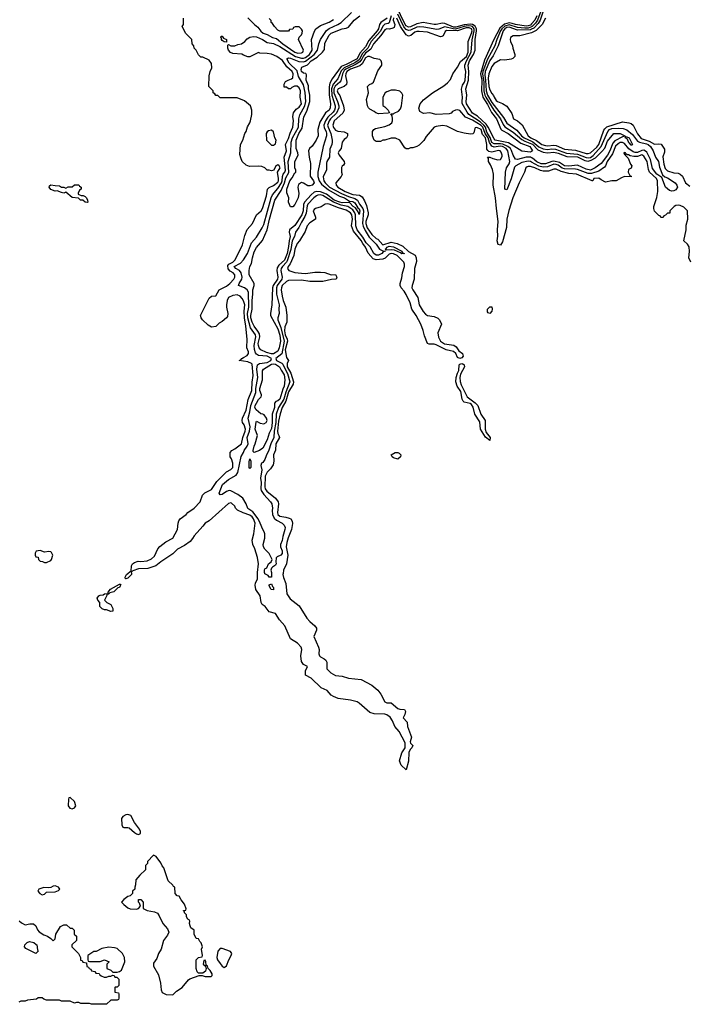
# Model space of a CAD drawing. Header units: inches. Extents: x 2380249 to 2585472, y 382747 to 546448.
# Tile 386 of 626: x 2515219 to 2521474, y 445974 to 455175. Entities that reach past the tile are written whole.
import ezdxf

# ---------------------------------------------------------------- set-up
doc = ezdxf.new("R2010")
doc.units = ezdxf.units.IN
doc.header["$MEASUREMENT"] = 0
for name, color, linetype in [('C5414', 7, 'Continuous'), ('C5415', 7, 'Continuous'), ('C5425', 7, 'Continuous')]:
    doc.layers.add(name, color=color, linetype=linetype)

msp = doc.modelspace()

# ---------------------------------------------------------------- linework, layer by layer
at = {"layer": 'C5414', "color": 4}
for points, elevation in [([(2516261.7, 450000), (2516262.8, 449990), (2516230, 449956), (2516210, 449949.3), (2516206, 449950), (2516204, 449964), (2516217.2, 449990), (2516228.9, 450000)], 36), ([(2517678.9, 450000), (2517677.3, 449990), (2517682.5, 449962.5), (2517705.2, 449905.2), (2517714.4, 449810), (2517744.1, 449764.1), (2517830, 449697.1), (2517902.4, 449582.4), (2517930, 449550.5), (2517977.3, 449510), (2517990.4, 449490.4), (2517990.6, 449470), (2517965.5, 449410), (2518010.6, 449310), (2518016.3, 449290), (2518014, 449250), (2518020.7, 449230), (2518030, 449220.7), (2518063.8, 449203.8), (2518077.3, 449190), (2518087.7, 449170), (2518087.3, 449110), (2518126, 449070), (2518170, 449047.3), (2518230, 449040.7), (2518290, 449022.4), (2518410, 449007.7), (2518510, 448956.3), (2518566, 448910), (2518593.2, 448873.2), (2518630, 448802), (2518650, 448792), (2518690, 448791), (2518750, 448738.8), (2518770, 448731), (2518814, 448730), (2518822, 448710), (2518816.9, 448683.1), (2518802, 448650), (2518838, 448610), (2518841, 448570), (2518878, 448470), (2518866, 448426), (2518870, 448414), (2518891.3, 448391.3), (2518882, 448370), (2518866, 448354), (2518853.7, 448326.3), (2518850, 448246), (2518830, 448166), (2518782, 448210), (2518766, 448250), (2518790, 448324.7), (2518819, 448370), (2518818.6, 448418.6), (2518764.8, 448524.8), (2518723.7, 448570), (2518702.4, 448622.4), (2518678.7, 448658.7), (2518650, 448679), (2518630, 448685.2), (2518530, 448689.4), (2518490, 448701.2), (2518390, 448789), (2518370, 448799.3), (2518310, 448816), (2518192.5, 448832.5), (2518150, 448849.2), (2518130, 448862.7), (2518090, 448907.3), (2518036, 448930), (2517940.9, 449020.9), (2517888, 449050), (2517889.1, 449090.9), (2517906, 449130), (2517870, 449148.7), (2517850, 449178), (2517846.6, 449230), (2517855.6, 449290), (2517849.5, 449310), (2517812.7, 449350), (2517749.8, 449389.8), (2517696.9, 449510), (2517645.5, 449565.5), (2517610, 449624.5), (2517550, 449642), (2517512, 449690), (2517485.2, 449710), (2517475.6, 449730), (2517466.3, 449790), (2517424.4, 449850), (2517417.6, 449890), (2517422.2, 449910), (2517441.7, 449950), (2517440.1, 450000)], 36), ([(2517571, 450000), (2517570, 449966), (2517550, 449966), (2517540.4, 449980.4), (2517510, 449998), (2517509.2, 450000)], 32), ([(2515212.5, 446752.5), (2515234.6, 446734.6), (2515270, 446718), (2515312.7, 446727.3), (2515347.3, 446727.3), (2515368.4, 446708.4), (2515384, 446670), (2515402, 446650), (2515444.1, 446624.1), (2515478, 446610), (2515508, 446590), (2515530, 446566), (2515550, 446586), (2515556, 446630), (2515599.6, 446700.4), (2515630, 446718), (2515656.4, 446716.4), (2515690, 446686), (2515710, 446686), (2515727.3, 446667.3), (2515728, 446630), (2515749, 446610), (2515748.9, 446571.1), (2515706, 446530), (2515706, 446510), (2515768.9, 446448.9), (2515788, 446410), (2515788, 446388), (2515802, 446382), (2515807.3, 446367.3), (2515842, 446362), (2515847.3, 446327.3), (2515862, 446322), (2515867.3, 446307.3), (2515882, 446302), (2515890, 446286), (2515922, 446282), (2515930, 446266), (2515962, 446262), (2515966, 446250), (2515980.4, 446240.4), (2516008.4, 446228.4), (2516028.4, 446228.4), (2516050, 446238), (2516070, 446238), (2516090, 446246), (2516102, 446242), (2516108.4, 446228.4), (2516127.3, 446227.3), (2516146, 446210), (2516146, 446150), (2516130, 446134), (2516110, 446134), (2516106, 446130), (2516107.3, 446087.3), (2516142, 446082), (2516146, 446070), (2516146, 446030), (2516142, 446018), (2516130, 446014), (2516070, 446014), (2516030, 445974), (2515890, 445974), (2515870, 445982), (2515790, 445982), (2515770, 445992), (2515750, 445992), (2515730, 445984.7), (2515690, 446002), (2515610, 446002), (2515591.6, 446011.6), (2515570, 446014), (2515470, 446014), (2515443.6, 446023.6), (2515430, 446034), (2515390, 446034), (2515376.4, 446023.6), (2515292.7, 446012.7), (2515270, 446002), (2515230, 446002), (2515210, 445994)], 44)]:
    msp.add_lwpolyline(points, dxfattribs=dict(at, elevation=elevation))
for points, elevation in [([(2516070, 449645.2), (2516030, 449659), (2516010, 449659), (2515988, 449670), (2515968.7, 449690), (2515968, 449730), (2515949.1, 449749.1), (2515942, 449770), (2515958, 449790), (2515970, 449796), (2515998, 449802), (2516011.3, 449811.3), (2516046, 449814), (2516046, 449826), (2516065.8, 449854.2), (2516150, 449901), (2516158.8, 449898.8), (2516164.7, 449890), (2516156.3, 449883.7), (2516150.6, 449870), (2516135.2, 449864.8), (2516098.8, 449830), (2516061, 449819), (2516047.3, 449807.3), (2516032.7, 449807.3), (2516032.7, 449792.7), (2516012, 449750), (2516032, 449730), (2516070.7, 449710), (2516090, 449672), (2516090, 449648.7)], 36), ([(2517590, 449848.7), (2517568, 449850), (2517550, 449886), (2517550, 449894), (2517570, 449902), (2517579.6, 449879.6), (2517590.8, 449870)], 32), ([(2515690, 447906), (2515678, 447902), (2515674, 447890), (2515672, 447830), (2515686.4, 447806.4), (2515710, 447801), (2515730, 447811.3), (2515744, 447830), (2515730, 447868)], 44), ([(2516230, 447749.2), (2516210, 447745.2), (2516182, 447730), (2516171.3, 447710), (2516172, 447650), (2516182, 447630), (2516190, 447624.7), (2516230, 447626), (2516242, 447622), (2516290, 447578.8), (2516310, 447566), (2516330, 447561), (2516348, 447570), (2516348.7, 447590), (2516339, 447610), (2516292.3, 447672.3), (2516256.9, 447736.9)], 44), ([(2516470, 447368), (2516414, 447310), (2516414, 447290), (2516394, 447270), (2516394, 447230), (2516339.6, 447180.4), (2516303.6, 447136.4), (2516302, 447090), (2516294, 447070), (2516294, 447050), (2516274, 447030), (2516274, 447010), (2516251, 446989), (2516230, 446982), (2516190, 446953.2), (2516171.3, 446930), (2516190, 446906), (2516230, 446874.8), (2516250, 446866.8), (2516310, 446864), (2516328, 446870), (2516348, 446890), (2516339, 446919), (2516329, 446930), (2516328, 446950), (2516330, 446954), (2516350, 446954), (2516372, 446930), (2516372, 446870), (2516410.7, 446850.7), (2516477.3, 446837.3), (2516504.7, 446824.7), (2516521, 446801), (2516556, 446730), (2516599.8, 446679.8), (2516611.6, 446648.4), (2516599.8, 446620.2), (2516562.8, 446570), (2516538.8, 446490), (2516514.8, 446450), (2516499.1, 446400.9), (2516470, 446358), (2516468, 446330), (2516516, 446250), (2516533, 446173), (2516540.5, 446110), (2516550, 446084.7), (2516585.8, 446065.8), (2516650, 446062), (2516684.7, 446095.3), (2516735.3, 446130), (2516796.4, 446203.6), (2516808.4, 446211.6), (2516896.4, 446243.6), (2516923.6, 446243.6), (2516952.7, 446232.7), (2517007.3, 446232.7), (2517016.4, 446243.6), (2517018, 446258), (2516998, 446290), (2516978, 446310), (2516974, 446334), (2516960.4, 446340.4), (2516958, 446370), (2516950, 446386), (2516938, 446382), (2516934, 446350), (2516950, 446334), (2516958, 446338), (2516954, 446330), (2516962, 446310), (2516956, 446284), (2516930, 446266), (2516890, 446266), (2516878, 446278), (2516868, 446310), (2516866, 446390), (2516889, 446411), (2516922, 446418), (2516926, 446430), (2516918, 446490), (2516926, 446510), (2516914, 446550), (2516902, 446562), (2516890, 446586), (2516868, 446590), (2516848.7, 446630), (2516847.3, 446667.3), (2516818, 446690), (2516810, 446706), (2516804, 446730), (2516808.7, 446750), (2516802, 446762), (2516789.3, 446769.3), (2516778, 446790), (2516778, 446810), (2516758, 446830), (2516758, 446838), (2516750, 446846), (2516750, 446852), (2516770, 446854), (2516773.6, 446866.4), (2516759.3, 446910), (2516726, 446950), (2516710, 446986), (2516690, 446988), (2516670, 447008), (2516668.4, 447068.4), (2516655.3, 447075.3), (2516648.7, 447088.7), (2516607, 447127), (2516564, 447250), (2516549.3, 447269.3), (2516537.5, 447297.5), (2516494.8, 447354.8)], 44), ([(2515550, 447080.7), (2515530, 447077.6), (2515510, 447065.2), (2515490, 447061.2), (2515444.7, 447064.7), (2515398, 447050), (2515386.8, 447030), (2515406, 447010), (2515430, 446998), (2515450, 447002), (2515470, 447021), (2515550, 447025.5), (2515582.7, 447037.3), (2515594, 447050), (2515581.2, 447070)], 44), ([(2515370, 446448), (2515276.5, 446496.5), (2515262, 446510), (2515268, 446530), (2515290, 446551.3), (2515310, 446561), (2515350, 446550.8), (2515373.7, 446533.7), (2515378, 446530), (2515383.6, 446483.6), (2515392, 446470)], 44), ([(2516050, 446508.7), (2515985.4, 446494.6), (2515931.6, 446468.4), (2515910, 446468), (2515854, 446430), (2515854, 446390), (2515858, 446378), (2515870, 446374), (2515970, 446374), (2516011.1, 446391.1), (2516054, 446370), (2516034, 446350), (2516034, 446310), (2516070, 446294), (2516090, 446274), (2516130, 446274), (2516150, 446282), (2516170, 446294), (2516202, 446370), (2516198, 446410), (2516178, 446450), (2516130, 446495.3), (2516103.1, 446503.1)], 44), ([(2517090, 446495.3), (2517070.7, 446469.3), (2517059.1, 446410), (2517066.8, 446390), (2517090, 446354.8), (2517110, 446331.3), (2517130, 446318), (2517150, 446332), (2517172, 446390), (2517195.1, 446430), (2517199.3, 446450), (2517186.6, 446466.6), (2517110, 446494)], 44)]:
    msp.add_lwpolyline(points, close=True, dxfattribs=dict(at, elevation=elevation))
at = {"layer": 'C5415', "color": 4}
for points, elevation in [([(2520000, 453943.3), (2519990, 453938), (2519910, 453947), (2519784.4, 454024.4), (2519662, 454050), (2519650, 454060.7), (2519596.8, 454170), (2519578.1, 454198.1), (2519494.9, 454274.9), (2519450, 454301.1), (2519394.4, 454390), (2519390.6, 454410), (2519395.7, 454470), (2519388.2, 454530), (2519412.4, 454610), (2519414, 454690), (2519407.7, 454750), (2519419.8, 454790), (2519457.7, 454850), (2519474.8, 454890), (2519473.8, 454990), (2519487.1, 455070), (2519485.6, 455090), (2519474.5, 455114.5), (2519450.4, 455130.4), (2519430, 455134.3), (2519370, 455127.6), (2519293.9, 455106.1), (2519270, 455106.4), (2519190, 455139.8), (2519170, 455143.1), (2519110, 455129.7), (2519090.3, 455129.7), (2518987.5, 455147.5), (2518930, 455136.8), (2518870, 455107), (2518850, 455105.4), (2518830, 455116.4), (2518820.2, 455130), (2518731.2, 455311.2)], 24), ([(2517440.1, 450000), (2517439.7, 450010), (2517451, 450090), (2517438.9, 450150), (2517415.6, 450230), (2517396.2, 450270), (2517389.6, 450310), (2517405.1, 450370), (2517419.3, 450470), (2517403.1, 450510), (2517390, 450528.2), (2517370, 450544.7), (2517306, 450566), (2517252.9, 450592.9), (2517235.3, 450610), (2517228, 450630), (2517196.5, 450656.5), (2517190, 450659), (2517170, 450653.2), (2516990, 450492.3), (2516950, 450469.2), (2516930, 450441.2), (2516850, 450353.2), (2516834, 450326), (2516810, 450299.3), (2516759.5, 450260.5), (2516694.2, 450225.8), (2516650, 450183.7), (2516538, 450110), (2516491, 450070), (2516414.4, 450045.6), (2516330, 450042), (2516276, 450024), (2516270, 450018), (2516260.4, 450020.4), (2516262.7, 450070), (2516273.2, 450090), (2516290, 450104), (2516325.6, 450114.4), (2516350, 450110.6), (2516410, 450117.3), (2516450, 450137.3), (2516478.4, 450161.6), (2516509.2, 450230), (2516526.8, 450253.2), (2516584.1, 450295.9), (2516650, 450331), (2516692.7, 450410), (2516699, 450470), (2516706.6, 450493.4), (2516719, 450510), (2516774, 450550), (2516790, 450570.8), (2516849.5, 450610.5), (2516905.2, 450670), (2516927.5, 450732.5), (2516947.8, 450752.2), (2517010, 450784), (2517059.3, 450860.7), (2517151.3, 450948.7), (2517190, 450970.7), (2517209.3, 450990), (2517209.3, 451030), (2517197.2, 451070), (2517186, 451090), (2517186, 451130), (2517199, 451150), (2517230, 451166), (2517292, 451210), (2517304.7, 451270), (2517326, 451330), (2517327.3, 451347.3), (2517315.1, 451390), (2517299, 451410), (2517296, 451430), (2517299.5, 451450), (2517335.1, 451524.9), (2517354.6, 451625.4), (2517388, 451710), (2517391.1, 451788.9), (2517400.5, 451850), (2517390, 451955.3), (2517383.2, 451963.2), (2517350, 451978.4), (2517268, 451990), (2517284, 451996), (2517295.3, 452010), (2517310, 452018.8), (2517344.5, 452035.5), (2517354.8, 452054.8), (2517355.1, 452070), (2517339.3, 452110), (2517342.7, 452190), (2517332.8, 452310), (2517317.4, 452390), (2517315.6, 452450), (2517321.3, 452510), (2517310, 452549), (2517298, 452570), (2517279, 452590), (2517250, 452604.5), (2517210, 452599.1), (2517170, 452578.4), (2517157, 452550), (2517150.5, 452510.5), (2517150.6, 452490), (2517162.8, 452430), (2517159.1, 452400.9), (2517150, 452388.7), (2517110, 452355.3), (2517081.4, 452338.6), (2517050, 452308), (2517010, 452302), (2516980.2, 452320.2), (2516928, 452370), (2516915.3, 452390), (2516909.1, 452410.9), (2516990, 452574), (2517010, 452592), (2517050, 452594), (2517082, 452650), (2517150, 452683.8), (2517182.9, 452710), (2517219.6, 452750), (2517229.6, 452770), (2517229.5, 452790), (2517214.5, 452810), (2517186.3, 452826.3), (2517165.9, 452845.9), (2517163.5, 452876.5), (2517173.6, 452890), (2517211.3, 452910), (2517231.1, 452930), (2517298.7, 453070), (2517322, 453158), (2517344.8, 453215.2), (2517392.7, 453270), (2517432.3, 453350), (2517474, 453390), (2517485.6, 453410), (2517524, 453530), (2517532.3, 453590), (2517550, 453607.7), (2517590, 453626), (2517630, 453658), (2517635.6, 453670), (2517636.8, 453690), (2517628.7, 453751.3), (2517651.8, 453790), (2517642, 453810), (2517630, 453817.2), (2517624.5, 453815.5), (2517612, 453810), (2517594, 453770), (2517570, 453762), (2517550, 453768.7), (2517530, 453769), (2517509.6, 453789.6), (2517482, 453802), (2517450, 453806.3), (2517364.1, 453804.1), (2517334.6, 453814.6), (2517298, 453850), (2517283.1, 453883.1), (2517276.4, 453916.4), (2517282, 454010), (2517302, 454050), (2517322, 454110), (2517335.3, 454130), (2517345.6, 454174.4), (2517368.9, 454211.1), (2517375.3, 454230), (2517388.7, 454290), (2517388.7, 454330), (2517375.3, 454370), (2517318, 454418), (2517250, 454446), (2517090, 454446), (2517070, 454466), (2517050, 454466), (2517042, 454482), (2517026, 454490), (2517026, 454510), (2516986, 454550), (2516988, 454650), (2516998, 454690), (2517013.6, 454726.4), (2517010, 454766), (2516990, 454798), (2516930, 454826), (2516910, 454826), (2516890, 454846), (2516868, 454890), (2516848, 454910), (2516846, 454930), (2516828.4, 454948.4), (2516826, 454990), (2516770, 455046), (2516738, 455110), (2516748, 455130), (2516748, 455190)], 36), ([(2517509.2, 450000), (2517505.2, 450010), (2517506, 450030), (2517510, 450042), (2517528.4, 450051.6), (2517544, 450090), (2517568.7, 450110), (2517578, 450130), (2517550, 450188), (2517510, 450226), (2517495.3, 450250), (2517494, 450270), (2517509.4, 450330), (2517509.4, 450370), (2517503.7, 450390), (2517489.5, 450410), (2517466.6, 450470), (2517445.7, 450510), (2517396.2, 450576.2), (2517348.7, 450608.7), (2517333.6, 450650), (2517303.1, 450703.1), (2517258, 450738), (2517191.9, 450771.9), (2517174.5, 450774.5), (2517150, 450766.6), (2517110, 450739.3), (2517090, 450735.3), (2517082.7, 450750), (2517114.5, 450830), (2517170, 450877.6), (2517240.5, 450919.5), (2517257.7, 450942.3), (2517288.2, 451091.8), (2517309.6, 451130.4), (2517314.3, 451150), (2517343.1, 451190), (2517352.1, 451210), (2517344.4, 451270), (2517367.1, 451330), (2517371.6, 451370), (2517354, 451450), (2517369.8, 451510), (2517377.3, 451570), (2517426.2, 451690), (2517425.2, 451730), (2517444.6, 451830), (2517435.5, 451910), (2517441.7, 451950), (2517459.3, 451960.7), (2517531.6, 451970), (2517565.4, 451990), (2517569.7, 452010), (2517530, 452029.8), (2517450, 452037.7), (2517431.6, 452050), (2517422.5, 452062.5), (2517412.3, 452092.3), (2517407.7, 452130), (2517424.2, 452210), (2517422.7, 452230), (2517375.3, 452295.3), (2517348.5, 452390), (2517348.4, 452430), (2517360.6, 452490), (2517354.7, 452630), (2517344.5, 452650), (2517319.3, 452670), (2517264, 452690), (2517269.5, 452710), (2517294, 452750), (2517295.8, 452770), (2517288.5, 452808.5), (2517272.3, 452832.3), (2517237.2, 452850), (2517222.9, 452870), (2517280.4, 452899.6), (2517310, 452930.7), (2517346, 452990), (2517382.9, 453090), (2517430, 453144), (2517483.5, 453230), (2517498, 453262), (2517568.2, 453511.8), (2517581.9, 453538.1), (2517630, 453596), (2517664.5, 453650), (2517671.2, 453670), (2517673.3, 453710), (2517680.9, 453730), (2517696.8, 453750), (2517701.5, 453770), (2517689.6, 453890), (2517712.2, 453950), (2517702.4, 454010), (2517730, 454065.5), (2517744.4, 454115.6), (2517771.5, 454170), (2517777.6, 454230), (2517769.3, 454270.7), (2517776.2, 454303.8), (2517801, 454339), (2517830, 454358.4), (2517850.9, 454390), (2517837.6, 454450), (2517842.9, 454510), (2517830, 454539.3), (2517810, 454553.2), (2517784.7, 454555.3), (2517759.6, 454540.4), (2517750, 454528), (2517728.4, 454528.4), (2517710, 454546), (2517690, 454546), (2517688.4, 454571.6), (2517703.1, 454596.9), (2517726, 454610), (2517759, 454621), (2517770, 454632), (2517773.3, 454670), (2517763.7, 454690), (2517713.5, 454733.5), (2517672.5, 454792.5), (2517621.6, 454830), (2517570, 454852.6), (2517530, 454859.7), (2517463.2, 454863.2), (2517450, 454868.7), (2517370, 454828.7), (2517350, 454828.7), (2517310, 454842), (2517292.9, 454852.9), (2517210, 454859.5), (2517187.5, 454867.5), (2517170, 454888.7), (2517162.7, 454910), (2517163.1, 454936.9), (2517170, 454942), (2517190, 454932), (2517230, 454931.3), (2517255.5, 454944.5), (2517290, 454950.8), (2517321.2, 454970), (2517342.9, 454997.1), (2517367.6, 455012.4), (2517402, 455018), (2517430, 455015.8), (2517488, 454990), (2517530, 454961.8), (2517590, 454952.2), (2517650, 454923.2), (2517794.4, 454830), (2517850, 454814.5), (2517870, 454814), (2517890, 454821.5), (2517925.1, 454850), (2517951.1, 454890), (2517944.5, 454990), (2517973.1, 455066.9), (2517986.6, 455090), (2518030, 455120.5), (2518110, 455152.7), (2518150, 455178)], 32), ([(2517350, 455192), (2517411.3, 455130), (2517444.9, 455104.9), (2517470, 455067.3), (2517492, 455050), (2517530, 455038), (2517582, 455010), (2517618.4, 454998.4), (2517677.1, 454950), (2517790, 454870.4), (2517817.4, 454862.6), (2517850, 454863.8), (2517864, 454870), (2517869.2, 454890), (2517824, 454990), (2517829.1, 455010.9), (2517850, 455032), (2517859, 455050), (2517862, 455070), (2517850, 455088), (2517830, 455108), (2517792.7, 455107.3), (2517778, 455102), (2517770, 455086), (2517738, 455082), (2517730, 455068), (2517650, 455068), (2517630, 455078), (2517598, 455110), (2517580.4, 455140.4), (2517568, 455150), (2517567.3, 455167.3), (2517550, 455186)], 36), ([(2518687.7, 455210), (2518670, 455146), (2518662, 455138), (2518630, 455131.9), (2518610, 455114.3), (2518590, 455067.6), (2518502.7, 454970), (2518471.6, 454910), (2518421.8, 454858.2), (2518390, 454801.2), (2518350, 454773.1), (2518250, 454724.9), (2518222.1, 454697.9), (2518190, 454621.6), (2518148.6, 454571.4), (2518133.1, 454530), (2518136.2, 454470), (2518165.2, 454370), (2518166, 454350), (2518159.8, 454330), (2518148.1, 454310), (2518096, 454264), (2518074.5, 454230), (2518060.2, 454190), (2518063.2, 454163.2), (2518081.3, 454130), (2518086.5, 454110), (2518085.3, 454090), (2518053.7, 453990), (2518004.2, 453750), (2518004, 453710), (2518016.9, 453670), (2518039.4, 453639.4), (2518103.9, 453583.9), (2518207.4, 453527.4), (2518253.7, 453510), (2518300.3, 453480.3), (2518330, 453474.9), (2518350, 453463.1), (2518376.7, 453416.7), (2518390, 453407.7), (2518397.3, 453390), (2518390, 453354), (2518380.8, 453380.8), (2518357.2, 453417.2), (2518335.6, 453430), (2518303, 453463), (2518287.4, 453467.4), (2518230, 453464.1), (2518208, 453470), (2518155.8, 453490), (2518083.6, 453543.6), (2518030, 453565.4), (2517990, 453570.8), (2517970, 453563.5), (2517940.3, 453539.7), (2517879, 453470), (2517871.6, 453448.4), (2517868.4, 453390), (2517853.7, 453350), (2517790, 453251.5), (2517740.4, 453210), (2517736.5, 453190), (2517746.5, 453150), (2517734.8, 453110), (2517730, 453054), (2517716.3, 452990), (2517692, 452928), (2517639.4, 452880.6), (2517624.5, 452855.5), (2517620.2, 452830), (2517631.2, 452770), (2517628, 452750), (2517587.8, 452692.2), (2517579.7, 452670), (2517573, 452510), (2517560.5, 452430), (2517563.1, 452410), (2517630, 452287.7), (2517650, 452226.8), (2517656.1, 452170), (2517642.6, 452110), (2517630, 452078), (2517590, 452051.6), (2517570, 452052.8), (2517525.9, 452065.9), (2517470, 452089.6), (2517454.5, 452110), (2517448.6, 452130), (2517447.8, 452150), (2517461.2, 452210), (2517458.5, 452238.5), (2517445, 452265), (2517407.7, 452310), (2517390, 452349.5), (2517378.8, 452390), (2517377.2, 452410), (2517390.9, 452470), (2517389, 452551), (2517398, 452610), (2517397.2, 452650), (2517409.6, 452690), (2517409.5, 452709.5), (2517362.7, 452790), (2517361.2, 452830), (2517369.4, 452870), (2517383.7, 452896.3), (2517392.7, 452950), (2517410, 453006), (2517430, 453046.8), (2517486.9, 453113.1), (2517529.8, 453210.2), (2517551, 453310), (2517602.7, 453490), (2517661.5, 453578.5), (2517692.2, 453650), (2517703.8, 453696.2), (2517731.9, 453748.1), (2517725.4, 453850), (2517751.7, 453930), (2517753.5, 454030), (2517768.7, 454071.3), (2517822, 454170), (2517826.8, 454250), (2517835, 454285), (2517881.8, 454370), (2517892.2, 454410), (2517886, 454494), (2517870, 454567.3), (2517824.2, 454644.2), (2517810, 454695.8), (2517734.7, 454770), (2517715.1, 454810), (2517730, 454819.5), (2517750, 454816.5), (2517825.3, 454785.3), (2517870, 454780.6), (2517890, 454787.5), (2517968.7, 454850), (2518001.5, 454890), (2518012.2, 454950), (2518028.6, 454991.4), (2518085.5, 455074.5), (2518110, 455092.9), (2518190, 455128.9), (2518220.9, 455150), (2518319.1, 455240.9)], 28), ([(2518710, 455191.8), (2518708.4, 455170), (2518723.6, 455130), (2518716.8, 455103.2), (2518705.2, 455094.8), (2518672.7, 455087.3), (2518650, 455088.3), (2518630, 455078.9), (2518593.9, 455026.1), (2518524.2, 454950), (2518499.4, 454900.6), (2518450, 454860.9), (2518430, 454838.5), (2518414.6, 454805.4), (2518397.6, 454782.4), (2518361, 454759), (2518267.1, 454712.9), (2518250, 454699.8), (2518233.5, 454670), (2518217.9, 454602.1), (2518210.1, 454589.9), (2518167, 454553), (2518154.3, 454530), (2518154.1, 454490), (2518188.5, 454410), (2518199.3, 454370), (2518199.3, 454350), (2518177.4, 454302.6), (2518121.6, 454250), (2518109.3, 454230), (2518095.6, 454190), (2518099.7, 454170), (2518126, 454110), (2518139.1, 454050), (2518139.1, 454030), (2518136.3, 454010), (2518115.8, 453964.2), (2518113, 453890), (2518088.8, 453851.2), (2518084.2, 453835.8), (2518086, 453770), (2518065.3, 453734.7), (2518054.4, 453705.6), (2518058.5, 453670), (2518071.4, 453650), (2518112.8, 453610), (2518223.7, 453550), (2518290, 453522.5), (2518350, 453504.6), (2518374.9, 453490), (2518394.5, 453450), (2518424, 453410), (2518430.1, 453390.1), (2518421.9, 453270), (2518426.1, 453246.1), (2518444.8, 453204.8), (2518484.1, 453144.1), (2518550, 453078.7), (2518581.3, 453030), (2518610, 453015.8), (2518632.7, 453012.7), (2518615.1, 453004.9), (2518603, 452990), (2518570, 452976), (2518550, 452975.6), (2518526.2, 452990), (2518491.5, 453051.5), (2518456.5, 453090), (2518423.4, 453143.4), (2518370.7, 453210), (2518358, 453250), (2518356.5, 453350), (2518350.4, 453370.4), (2518330, 453398.3), (2518285.6, 453430), (2518221.3, 453441.3), (2518149.4, 453469.4), (2518050, 453531.9), (2518030, 453537), (2518004.7, 453535.3), (2517990, 453529.7), (2517965.7, 453510), (2517910, 453451.1), (2517903.3, 453436.7), (2517894.1, 453365.9), (2517883.7, 453336.3), (2517850, 453283.6), (2517826.6, 453233.4), (2517796.5, 453190), (2517786.4, 453150), (2517765.5, 453110), (2517752.4, 453027.6), (2517718.8, 452921.2), (2517712.1, 452907.9), (2517673.2, 452870), (2517662.2, 452850), (2517658, 452830), (2517670.2, 452770), (2517667.2, 452750), (2517625.2, 452690), (2517618.4, 452670), (2517619.2, 452610), (2517644, 452510), (2517638.7, 452470), (2517643, 452430), (2517630.4, 452390), (2517631.6, 452370), (2517658.7, 452298.7), (2517690.8, 452170), (2517666.8, 452053.2), (2517610.3, 452010), (2517617.4, 451990), (2517666.4, 451966.4), (2517676.7, 451956.7), (2517697.6, 451910), (2517722, 451870), (2517742.3, 451790), (2517704.9, 451695.1), (2517686.6, 451630), (2517637.7, 451550), (2517613.8, 451490), (2517610.1, 451409.9), (2517596.6, 451330), (2517593.4, 451270), (2517565.2, 451210), (2517546.8, 451153.2), (2517519.9, 451100.1), (2517510, 451065.2), (2517490, 451037.2), (2517478, 451030), (2517470.8, 451010), (2517481.3, 450970), (2517467.8, 450892.2), (2517474.2, 450850), (2517470.2, 450790), (2517474.6, 450774.6), (2517498.9, 450738.9), (2517560.5, 450670), (2517572.7, 450650), (2517580.4, 450610), (2517577.1, 450590), (2517580.4, 450550), (2517596.9, 450516.9), (2517617, 450497), (2517670.8, 450470), (2517690.6, 450450), (2517697.3, 450430), (2517696.3, 450410), (2517675.5, 450344.5), (2517670, 450308.7), (2517654, 450270), (2517654, 450250), (2517670, 450212), (2517670, 450188), (2517658, 450170), (2517625.2, 450154.8), (2517614.8, 450145.2), (2517610.8, 450110), (2517616, 450090), (2517610, 450078), (2517579.6, 450060.4), (2517572, 450050), (2517564.7, 450030), (2517571.3, 450010), (2517571, 450000)], 32), ([(2518650.7, 455189.3), (2518591.5, 455148.5), (2518581.5, 455130), (2518570.9, 455090), (2518558.2, 455070), (2518479.1, 454980.9), (2518450, 454922.2), (2518397.6, 454862.4), (2518370.1, 454810), (2518270, 454755), (2518223, 454737), (2518136.5, 454623.5), (2518117.6, 454582.4), (2518111.3, 454548.7), (2518111.3, 454471.3), (2518122, 454390), (2518119.3, 454350), (2518110.4, 454330), (2518075.3, 454304.7), (2518022.6, 454217.4), (2518003, 454150), (2518007.3, 454090), (2517987.7, 454050), (2517950, 453994), (2517927.5, 453972.5), (2517916, 453950), (2517922.8, 453890), (2517936.3, 453830), (2517932.5, 453712.5), (2517962.8, 453670), (2517970.4, 453649.6), (2517951.3, 453630), (2517930, 453622.7), (2517910, 453621.2), (2517870, 453648.7), (2517850, 453654), (2517824, 453636), (2517818, 453610), (2517826, 453550), (2517821, 453510), (2517790, 453448), (2517770, 453426), (2517750, 453426), (2517729, 453470), (2517734, 453510), (2517715.5, 453555.5), (2517715.1, 453590), (2517742.9, 453670), (2517763.6, 453696.4), (2517790, 453744.7), (2517798, 453750), (2517798, 453770), (2517788.9, 453791.1), (2517789, 453850), (2517819.3, 453910), (2517817.2, 453930), (2517801.6, 453970), (2517802, 454050), (2517827.8, 454110), (2517857.3, 454162.7), (2517873.4, 454266.6), (2517901.3, 454318.7), (2517927.8, 454410), (2517928.6, 454470), (2517916.3, 454530), (2517916.1, 454556.1), (2517894.7, 454610), (2517898.7, 454658.7), (2517891.3, 454671.3), (2517870, 454674), (2517852, 454690), (2517849.7, 454710.3), (2517856, 454730), (2517906.2, 454753.8), (2517943, 454790), (2517996.5, 454823.5), (2518047.6, 454870), (2518065.1, 454894.9), (2518070, 454956), (2518109.7, 455030), (2518127.6, 455050), (2518230, 455088.5), (2518270, 455096.4), (2518290, 455105.5), (2518343.7, 455170), (2518397, 455210)], 24), ([(2520000, 453843.5), (2519990, 453848.8), (2519970, 453851.8), (2519910, 453841.4), (2519854, 453810), (2519842.6, 453797.4), (2519810, 453688.7), (2519770, 453585.2), (2519749.7, 453590), (2519757, 453750), (2519766.6, 453790), (2519791.8, 453828.2), (2519796.9, 453850), (2519778, 453950), (2519762.7, 453970), (2519728.8, 453991.2), (2519706, 453994), (2519650, 453983.4), (2519630, 453992.5), (2519607.3, 454027.3), (2519593.8, 454070), (2519568.1, 454110), (2519545.8, 454170), (2519530, 454185.8), (2519450, 454237), (2519383.5, 454263.5), (2519330, 454327.8), (2519310, 454334), (2519289.1, 454330.9), (2519263.6, 454316.4), (2519250, 454302.7), (2519230, 454295.1), (2519110, 454289.2), (2519050, 454304), (2518990, 454298), (2518958, 454318), (2518949.1, 454349.1), (2518959, 454390), (2518990, 454426), (2519074, 454490), (2519182, 454558), (2519214.9, 454585.1), (2519242.5, 454617.5), (2519265.2, 454670), (2519309.2, 454730), (2519335.9, 454784.1), (2519392.5, 454830), (2519409.8, 454870), (2519408.3, 454970), (2519440.6, 455050), (2519444.5, 455070), (2519438.9, 455090), (2519418.3, 455098.3), (2519390, 455098.9), (2519310, 455071.8), (2519206.2, 455073.8), (2519194.6, 455065.4), (2519174.6, 455025.4), (2519163.5, 455016.5), (2519150, 455016.2), (2519030, 455059.7), (2518950, 455065.6), (2518930, 455065.6), (2518910, 455058), (2518874, 455026), (2518850, 455021.6), (2518830, 455032), (2518776.2, 455110), (2518743.1, 455190)], 32), ([(2520000, 453884.8), (2519990, 453889.8), (2519950, 453888.9), (2519870, 453868.5), (2519851.5, 453871.5), (2519830, 453909.4), (2519814.1, 453954.1), (2519803.1, 453970), (2519779.8, 453990), (2519732.6, 454012.6), (2519710, 454016.4), (2519650, 454013.8), (2519630, 454028.9), (2519612.9, 454072.9), (2519583.7, 454123.8), (2519569.3, 454170), (2519555.5, 454190), (2519519.8, 454219.8), (2519415.5, 454290), (2519398.2, 454310), (2519353.2, 454393.2), (2519351, 454410), (2519356.3, 454450), (2519345.6, 454525.6), (2519356.4, 454563.6), (2519374.8, 454590), (2519379.3, 454610), (2519386.3, 454690), (2519377.8, 454730), (2519378.3, 454750), (2519391.9, 454790), (2519437.5, 454870), (2519447.4, 454987.4), (2519465.6, 455070), (2519464.3, 455090), (2519459, 455099), (2519450, 455109.9), (2519435.6, 455115.6), (2519410, 455117.7), (2519370, 455112.2), (2519290, 455087.7), (2519268.7, 455088.7), (2519190, 455108.2), (2519134, 455086), (2519115.6, 455084.4), (2518993.8, 455106.2), (2518950, 455109.8), (2518930, 455106.6), (2518870, 455077), (2518850, 455074.6), (2518830, 455084), (2518807.3, 455107.3), (2518750, 455225.8)], 28), ([(2520000, 455135.2), (2519990, 455124.1), (2519970, 455116.3), (2519950, 455115.7), (2519850, 455128.8), (2519820.6, 455140.6), (2519790, 455146.5), (2519747.7, 455132.3), (2519703.6, 455096.4), (2519649.1, 454990.9), (2519562.6, 454797.4), (2519523.6, 454670), (2519535.9, 454610), (2519532.5, 454510), (2519544.5, 454450), (2519590, 454381.1), (2519626.4, 454306.4), (2519673.4, 454250), (2519713.3, 454153.3), (2519723.2, 454143.2), (2519781.6, 454110), (2519901.3, 454021.3), (2519984, 453990), (2520000, 453964.6)], 24), ([(2520000, 455107.7), (2519970, 455096), (2519936.5, 455096.5), (2519870, 455102.5), (2519790, 455126.8), (2519750, 455113.7), (2519722.3, 455090), (2519709, 455070), (2519675, 454990), (2519657.1, 454930), (2519590, 454807.2), (2519545.5, 454690), (2519542.8, 454670), (2519555.9, 454590), (2519555.4, 454510), (2519564.7, 454470), (2519574.6, 454450), (2519648.6, 454328.6), (2519710.1, 454250.1), (2519735.1, 454195.1), (2519750, 454175.3), (2519830, 454124.7), (2519910, 454055.9), (2519939, 454039), (2520000, 454014.7)], 28), ([(2520000, 455085.1), (2519990, 455079.9), (2519870, 455076.5), (2519790, 455104), (2519770, 455100.6), (2519750.3, 455090), (2519734.2, 455070), (2519690.3, 454930), (2519641.3, 454838.7), (2519610, 454792.6), (2519567.3, 454690), (2519564.6, 454655.4), (2519571.8, 454610), (2519577.9, 454510), (2519590, 454470.3), (2519630, 454402.4), (2519739.6, 454259.6), (2519770, 454207.6), (2519863.8, 454143.8), (2519908.1, 454090), (2519932.8, 454070), (2520000, 454039.7)], 32), ([(2520000, 455052.4), (2519890, 455025.1), (2519830, 455024), (2519804.7, 455010), (2519801, 454990), (2519804.7, 454970), (2519822, 454930), (2519824.7, 454910), (2519846, 454850), (2519844.7, 454830), (2519827.1, 454812.9), (2519810, 454806.6), (2519750, 454798), (2519710, 454801.2), (2519650, 454766), (2519630, 454739), (2519600.9, 454670), (2519596.5, 454630), (2519602.4, 454550), (2519610, 454518.8), (2519630, 454484), (2519646.4, 454466.4), (2519650, 454452), (2519670, 454421), (2519681, 454410), (2519730.5, 454390.5), (2519770, 454366), (2519817.5, 454297.5), (2519831, 454250), (2519870.4, 454230.4), (2519912.8, 454192.8), (2519970.4, 454090), (2519994.9, 454070), (2520000, 454067.5)], 36), ([(2520000, 453800.4), (2519990, 453803.6), (2519970, 453804.5), (2519960.3, 453799.7), (2519947.3, 453790), (2519936.3, 453750), (2519885.5, 453650), (2519825.5, 453510), (2519788.9, 453391.1), (2519771, 453310), (2519765.8, 453234.2), (2519730, 453098), (2519710, 453068), (2519690, 453074), (2519678.4, 453110), (2519687, 453153), (2519683.6, 453210), (2519689.4, 453289.4), (2519672.7, 453410), (2519664.5, 453510), (2519642.7, 453630), (2519645.2, 453730), (2519636, 453776), (2519618, 453818), (2519598, 453850), (2519598, 453878), (2519588, 453890), (2519610, 453891.3), (2519638, 453878), (2519684.7, 453864.7), (2519710, 453868.4), (2519724.9, 453895.1), (2519726.3, 453910), (2519718, 453938), (2519708.2, 453948.2), (2519693.4, 453953.4), (2519630, 453938.4), (2519602.7, 453942.7), (2519591.9, 453951.9), (2519583.7, 453963.7), (2519583.1, 454010), (2519570, 454069.6), (2519542, 454102), (2519530, 454149.4), (2519490, 454166.6), (2519475.3, 454164.7), (2519470, 454158), (2519462, 454118), (2519450.7, 454109.3), (2519430, 454106.6), (2519370, 454114.5), (2519310, 454129.3), (2519210, 454180.9), (2519170, 454187), (2519110, 454177), (2519090.5, 454169.5), (2519071, 454150), (2519015.9, 454084.1), (2518992.8, 454047.2), (2518950, 454002), (2518930, 453988.7), (2518890, 453978), (2518870, 453978), (2518850, 453968), (2518830, 453968), (2518816.4, 453976.4), (2518769.1, 454049.1), (2518730, 454068.7), (2518690, 454068.7), (2518630, 454048), (2518610, 454048), (2518590, 454038), (2518550, 454038), (2518530, 454048), (2518515.3, 454090), (2518515.3, 454130), (2518528.7, 454150), (2518542, 454158), (2518630, 454176), (2518670, 454191.3), (2518695.3, 454210), (2518702, 454230), (2518702, 454250), (2518698, 454278), (2518686, 454294), (2518710, 454294), (2518718, 454302), (2518758.6, 454321.4), (2518777.5, 454342.5), (2518785.2, 454370), (2518798, 454470), (2518788.4, 454488.4), (2518770, 454506), (2518730, 454515.3), (2518690, 454515.3), (2518650, 454502), (2518632, 454490), (2518612, 454450), (2518612.7, 454372.7), (2518630, 454362), (2518662, 454330), (2518674, 454306), (2518659.6, 454300.4), (2518570, 454295.3), (2518544.7, 454304.7), (2518530, 454318), (2518490, 454338), (2518478, 454350), (2518469, 454370), (2518459, 454430), (2518477.2, 454490), (2518468.7, 454550), (2518488, 454570), (2518510, 454577.3), (2518522.7, 454590), (2518563.7, 454696.3), (2518602, 454750), (2518602, 454770), (2518595.3, 454790), (2518583.1, 454803.1), (2518530, 454813.2), (2518486, 454830), (2518470, 454831.3), (2518450, 454818.4), (2518418.2, 454761.8), (2518395.1, 454744.9), (2518310, 454711.7), (2518276, 454690), (2518265.2, 454670), (2518261.8, 454650), (2518273.4, 454590), (2518271, 454570), (2518248.8, 454551.2), (2518194, 454530), (2518186, 454510), (2518190.5, 454490), (2518208.1, 454468.1), (2518219.5, 454439.5), (2518243.1, 454370), (2518250.4, 454330), (2518237.2, 454302.8), (2518157.1, 454230), (2518143.1, 454190), (2518150, 454167.3), (2518170, 454141.6), (2518190, 454133), (2518250, 454126), (2518282, 454110), (2518282, 454090), (2518272, 454070), (2518250, 454054), (2518231, 454030), (2518221, 453970), (2518202.8, 453950), (2518194.8, 453930), (2518202.8, 453910), (2518251.3, 453850), (2518252, 453830), (2518243.6, 453816.4), (2518230, 453806), (2518225.4, 453794.6), (2518224.7, 453750), (2518231.6, 453728.4), (2518222, 453710), (2518171.3, 453650), (2518174.8, 453630), (2518190.8, 453610), (2518259.1, 453570), (2518330, 453542.4), (2518393.7, 453533.7), (2518418.7, 453518.7), (2518441.4, 453481.4), (2518459, 453439), (2518474.9, 453370), (2518474.9, 453350), (2518453.7, 453290), (2518453.4, 453270), (2518466.4, 453230), (2518510, 453167.2), (2518550, 453130.5), (2518563.7, 453123.7), (2518610, 453070.3), (2518690, 453096.5), (2518744.5, 453084.5), (2518797.5, 453057.5), (2518852.4, 453010), (2518913, 452973), (2518922.2, 452950), (2518925, 452915), (2518907.2, 452850), (2518903.6, 452750), (2518883.9, 452690), (2518883.6, 452670), (2518890.4, 452650), (2518937.5, 452577.5), (2518950.4, 452510), (2518988.3, 452448.3), (2519010, 452422), (2519030, 452410.4), (2519090, 452400.7), (2519124.9, 452384.9), (2519141, 452370), (2519158, 452330), (2519124.7, 452250), (2519130.7, 452209.3), (2519150, 452170.7), (2519186, 452146), (2519274.6, 452134.6), (2519297.6, 452117.6), (2519322, 452082), (2519354.6, 452054.6), (2519362, 452030), (2519350, 452016), (2519330, 452009), (2519310, 452019.3), (2519294.2, 452054.2), (2519270, 452073.2), (2519202, 452090), (2519110, 452136.9), (2519090, 452142), (2519043.6, 452143.6), (2519029, 452150), (2518999.6, 452219.6), (2518989.5, 452270), (2518967, 452330), (2518923, 452410), (2518882.4, 452470), (2518865.1, 452530), (2518830, 452606), (2518810, 452638.4), (2518781.2, 452670), (2518773.2, 452690), (2518774, 452710), (2518790, 452762), (2518795.6, 452810), (2518814.3, 452870), (2518814.7, 452890), (2518806.6, 452910), (2518744.2, 452970), (2518710, 452986.2), (2518690.4, 452989.6), (2518670, 452983.6), (2518633, 452947), (2518610, 452937), (2518550, 452932.4), (2518520.1, 452940.1), (2518473.6, 452993.6), (2518450, 453049.4), (2518424.2, 453084.2), (2518410, 453112.4), (2518337.6, 453197.6), (2518317.6, 453250), (2518327, 453310), (2518321.6, 453350), (2518310, 453371.2), (2518270, 453394.7), (2518195.8, 453415.8), (2518110, 453451.3), (2518090, 453453.2), (2518074, 453450), (2518034.4, 453425.6), (2517982, 453410), (2517970, 453402), (2517961, 453390), (2517982.8, 453330), (2517981, 453310), (2517930, 453276), (2517904, 453250), (2517884.9, 453195.1), (2517832.5, 453107.5), (2517810, 453084), (2517790.5, 453030), (2517779.1, 452970), (2517746.1, 452893.9), (2517726, 452870), (2517720.7, 452850), (2517732, 452830), (2517790, 452813), (2517850, 452804.9), (2517890, 452804), (2517975.3, 452815.3), (2518030, 452816), (2518070, 452811.3), (2518130, 452792), (2518170, 452794), (2518182, 452770), (2518174, 452750), (2518131.6, 452748.4), (2518050, 452728.7), (2517930, 452727), (2517850, 452740.9), (2517730, 452737), (2517710, 452727), (2517670, 452691.5), (2517663.1, 452670), (2517660.3, 452650), (2517670, 452591.3), (2517679.6, 452550), (2517705.7, 452490), (2517715.8, 452410), (2517714.9, 452350), (2517696.5, 452303.5), (2517691.1, 452268.9), (2517698.3, 452230), (2517717.5, 452190), (2517720.6, 452170), (2517699.4, 452090), (2517710, 452018), (2517730.7, 451990), (2517718.7, 451961.3), (2517717.8, 451930), (2517751.4, 451871.4), (2517776, 451790), (2517772.3, 451767.7), (2517730, 451697.4), (2517704.3, 451610), (2517671.2, 451550), (2517651.9, 451491.9), (2517637.2, 451422.8), (2517626.3, 451330), (2517629.4, 451309.4), (2517640.3, 451290), (2517644.9, 451270), (2517612.4, 451210), (2517608.7, 451151.3), (2517590.6, 451110), (2517593, 451050), (2517585.8, 451014.2), (2517561.6, 450978.4), (2517530, 450946.6), (2517512.2, 450910), (2517509.3, 450810), (2517512.9, 450790), (2517527.2, 450770), (2517610, 450702.6), (2517632.8, 450670), (2517637.3, 450650), (2517627.1, 450570), (2517630.4, 450550), (2517650, 450534.6), (2517706.3, 450526.3), (2517736.9, 450516.9), (2517751, 450510), (2517765.5, 450490), (2517766.2, 450466.2), (2517757.4, 450410), (2517726, 450334), (2517713, 450290), (2517708.4, 450250), (2517723.9, 450170), (2517710.3, 450089.7), (2517683.8, 450030), (2517678.9, 450000)], 36), ([(2516228.9, 450000), (2516250, 450018), (2516259.6, 450019.6), (2516261.7, 450000)], 36)]:
    msp.add_lwpolyline(points, dxfattribs=dict(at, elevation=elevation))
for points, elevation in [([(2517150, 454966), (2517130, 454968.7), (2517110, 454981.2), (2517104.5, 454990), (2517104, 455004), (2517098, 455010), (2517100.4, 455019.6), (2517110, 455022), (2517123.5, 455003.5), (2517150.8, 454990.8)], 32), ([(2517570, 454142), (2517543.6, 454136.4), (2517530, 454126), (2517522, 454110), (2517524.7, 454050), (2517570, 454002), (2517590, 454002), (2517610, 454014), (2517614, 454050), (2517602, 454070), (2517590, 454126)], 36), ([(2515850, 453468), (2515830, 453468.7), (2515810, 453488), (2515786, 453490), (2515768, 453508), (2515710, 453514), (2515650, 453562), (2515630, 453555.3), (2515610, 453559), (2515570, 453575.3), (2515550, 453574), (2515510, 453589.3), (2515495.3, 453610), (2515498, 453622), (2515509.4, 453630.6), (2515550, 453626.8), (2515590, 453621), (2515610, 453611.3), (2515631.1, 453611.1), (2515650, 453602), (2515672.7, 453612.7), (2515710, 453614), (2515730, 453631.3), (2515770, 453632), (2515778, 453618), (2515794, 453610), (2515794, 453590), (2515778, 453582), (2515764.7, 453555.3), (2515766, 453546), (2515792.7, 453532.7), (2515811.6, 453531.6), (2515830, 453522), (2515842, 453510), (2515852, 453490), (2515854, 453470)], 36), ([(2518810, 452986), (2518808.9, 452988.9), (2518790, 452985.6), (2518777, 452997), (2518720.5, 453020.5), (2518690, 453025), (2518641, 453021), (2518632.7, 453030), (2518643.5, 453036.5), (2518652, 453050), (2518670, 453057.2), (2518710, 453053.4), (2518790, 453011.7), (2518795.9, 452995.9), (2518810.2, 452990.2)], 32), ([(2519610, 452428.7), (2519596.4, 452436.4), (2519590, 452446), (2519589.6, 452470.4), (2519610, 452491.3), (2519630, 452491.3), (2519634, 452470), (2519630.7, 452450)], 36), ([(2517410, 451129), (2517400.2, 451140.2), (2517399, 451150), (2517409.3, 451190), (2517419.3, 451210), (2517439, 451290), (2517418, 451350), (2517426.6, 451413.4), (2517430, 451422), (2517464.1, 451404.1), (2517500.1, 451399.9), (2517522.7, 451410), (2517529.6, 451430), (2517524.7, 451450), (2517501.7, 451481.7), (2517490, 451489.6), (2517470, 451493.2), (2517429.3, 451530), (2517416, 451550), (2517419.5, 451570), (2517430, 451590.7), (2517450, 451626), (2517473.2, 451650), (2517477, 451663), (2517478, 451670), (2517462.6, 451710), (2517462.6, 451730), (2517488, 451810), (2517486.7, 451893.3), (2517496, 451910), (2517570, 451954.7), (2517590, 451959.2), (2517610, 451955), (2517646, 451930), (2517660.2, 451900.2), (2517690, 451857.3), (2517697, 451810), (2517690, 451749), (2517677.7, 451722.3), (2517650.2, 451630), (2517630, 451612.3), (2517612.5, 451607.5), (2517600.5, 451590), (2517597.8, 451550), (2517576.5, 451490), (2517576.1, 451410), (2517570, 451355.3), (2517548, 451310), (2517530, 451249), (2517490.6, 451170), (2517458, 451150)], 28), ([(2519610, 451242), (2519570, 451273.2), (2519524.2, 451350), (2519518, 451418), (2519471.6, 451490), (2519454.7, 451554.7), (2519439.5, 451579.5), (2519428.2, 451588.2), (2519370, 451600.5), (2519360.5, 451610), (2519351.8, 451630), (2519340.5, 451700.5), (2519307.2, 451750), (2519293.6, 451790), (2519296.2, 451830), (2519308.6, 451871.4), (2519322.4, 451897.6), (2519325.1, 451950), (2519330, 451957.3), (2519350, 451961.6), (2519358, 451958), (2519370.3, 451950.3), (2519375.3, 451930), (2519338.3, 451861.7), (2519330.2, 451830), (2519333.1, 451793.1), (2519342, 451762), (2519398, 451650), (2519474.9, 451594.9), (2519497.6, 451570), (2519527.3, 451487.3), (2519566, 451430), (2519567.7, 451347.7), (2519577.1, 451317.1), (2519614, 451270)], 36), ([(2518750, 451069.2), (2518710, 451081.2), (2518699, 451090), (2518689, 451110), (2518726, 451130), (2518750.7, 451130.7), (2518765.4, 451125.4), (2518778, 451110), (2518774.8, 451090)], 36), ([(2517370, 450982), (2517362, 450990), (2517363.1, 451043.1), (2517370, 451072), (2517378, 451050), (2517378, 450990)], 28), ([(2515410, 450214), (2515374, 450210), (2515364.7, 450190), (2515362, 450170), (2515370, 450154), (2515392.7, 450152.7), (2515394, 450130), (2515410, 450114), (2515431.6, 450111.6), (2515450, 450102), (2515470, 450102), (2515510, 450122), (2515515.3, 450130), (2515528.7, 450170), (2515516.5, 450196.5), (2515510, 450202), (2515490, 450204), (2515450, 450198)], 44)]:
    msp.add_lwpolyline(points, close=True, dxfattribs=dict(at, elevation=elevation))
at = {"layer": 'C5425', "color": 4}
for points, elevation in [([(2520110, 455254), (2520081.1, 455170), (2520062, 455138), (2520022.9, 455097.1), (2520000, 455085.1)], 32), ([(2520086.1, 455253.9), (2520056.6, 455170), (2520037.7, 455142.3), (2520005.8, 455110), (2520000, 455107.7)], 28), ([(2520050, 455209.7), (2520031.4, 455170), (2520000, 455135.2)], 24), ([(2520130, 455189.2), (2520101.3, 455130), (2520044.8, 455075.2), (2520006.1, 455053.9), (2520000, 455052.4)], 36), ([(2520000, 454067.5), (2520045.4, 454045.4), (2520095.5, 454010), (2520130, 453998), (2520150, 453995.8), (2520210, 454002.2), (2520230, 453999.1), (2520310, 453964.5), (2520410, 453954.3), (2520510, 453925.5), (2520530, 453923.6), (2520551.5, 453930), (2520610, 453985.3), (2520628.4, 454010), (2520676.9, 454143.1), (2520684.1, 454155.9), (2520705.3, 454174.7), (2520850, 454219.5), (2520910, 454211.8), (2520930, 454204.4), (2520948.9, 454188.9), (2520990, 454108.2), (2521025.8, 454065.8), (2521098.9, 454038.9), (2521150, 454010.4), (2521190, 454016), (2521211.1, 454011.1), (2521243.6, 453963.6), (2521243.6, 453936.4), (2521227.1, 453892.9), (2521235.5, 453824.5), (2521250, 453784), (2521270, 453763), (2521330, 453744.7), (2521370, 453742), (2521390, 453731.3), (2521410, 453711.3), (2521439.1, 453650), (2521478.9, 453618.9)], 36), ([(2520000, 454039.7), (2520013.6, 454033.6), (2520070, 453986.2), (2520110, 453968), (2520150, 453962), (2520190, 453967.9), (2520224.6, 453964.6), (2520326.9, 453926.9), (2520430, 453919.5), (2520510, 453886.3), (2520530, 453883.7), (2520550, 453888.7), (2520575.5, 453904.5), (2520650.9, 453989.1), (2520711.9, 454130), (2520729.7, 454150), (2520750, 454157.4), (2520810, 454161.2), (2520857.3, 454157.3), (2520890, 454147.2), (2520943.6, 454103.6), (2520990, 454039.6), (2521010, 454029.2), (2521076.1, 454016.1), (2521090.1, 454010.1), (2521110.7, 453990.7), (2521135.5, 453950), (2521158.5, 453890), (2521185.2, 453850), (2521195.9, 453795.9), (2521223.9, 453723.9), (2521245.3, 453705.3), (2521270, 453696), (2521343, 453650), (2521359.3, 453630), (2521364.9, 453610), (2521350, 453586.6), (2521330, 453575.1), (2521310, 453572.3), (2521290, 453579.5), (2521252, 453610), (2521218.8, 453698.8), (2521170, 453732.8), (2521130, 453785.1), (2521111.1, 453870), (2521076.3, 453936.3), (2521066.3, 453946.3), (2521050, 453955), (2521030, 453953.3), (2520990, 453935.4), (2520970, 453934.5), (2520950, 453940.6), (2520908.8, 453968.8), (2520870, 454016.8), (2520850, 454028.9), (2520830, 454026.2), (2520810, 454015.3), (2520786.3, 453993.7), (2520757.2, 453922.8), (2520707.3, 453850), (2520691.2, 453808.8), (2520682.2, 453797.8), (2520630, 453759.8), (2520561.9, 453738.1), (2520530, 453736.8), (2520430, 453775.5), (2520410, 453779.3), (2520310, 453779.9), (2520287.9, 453787.9), (2520250, 453815.4), (2520230, 453822.2), (2520210, 453824.8), (2520150, 453801.5), (2520110, 453796.1), (2520067.5, 453807.5), (2520000, 453843.5)], 32), ([(2520000, 454014.7), (2520010, 454010.8), (2520060.3, 453960.3), (2520110, 453938.6), (2520150, 453931), (2520210, 453936.3), (2520250, 453926.5), (2520330, 453896.8), (2520430, 453892.3), (2520498.8, 453858.8), (2520530, 453853.4), (2520558, 453862), (2520596.9, 453883.1), (2520657.1, 453942.9), (2520684.1, 453975.9), (2520710, 454040.5), (2520768.7, 454110), (2520830, 454110.3), (2520872, 454090), (2520878, 454082), (2520870, 454086), (2520850, 454079), (2520778, 454042), (2520759, 454021), (2520732.4, 453950), (2520710.2, 453910), (2520650.3, 453830), (2520595.5, 453790), (2520550, 453769.8), (2520510, 453778.2), (2520430, 453816), (2520350, 453807.5), (2520310, 453809.8), (2520261.3, 453841.3), (2520210, 453854), (2520188.7, 453851.3), (2520130, 453827.3), (2520090, 453826.9), (2520050, 453846.8), (2520010, 453879.8), (2520000, 453884.8)], 28), ([(2520000, 453964.6), (2520010, 453948.7), (2520000, 453943.3)], 24), ([(2521488.7, 452910), (2521468.7, 452950), (2521477, 453010), (2521473.9, 453053.9), (2521458.3, 453078.3), (2521422, 453110), (2521444, 453210), (2521444.7, 453255.3), (2521462, 453310), (2521458, 453390), (2521423.1, 453423.1), (2521390, 453438), (2521370, 453442), (2521350, 453438), (2521334, 453430), (2521294, 453390), (2521292.7, 453367.3), (2521270, 453366), (2521252.7, 453347.3), (2521238, 453342), (2521230, 453326), (2521210, 453326), (2521202, 453342), (2521190, 453346), (2521150, 453386), (2521142, 453410), (2521142, 453430), (2521170, 453512), (2521180.9, 453570), (2521178.3, 453670), (2521166.6, 453690), (2521103.5, 453750), (2521094.1, 453774.1), (2521079.7, 453850), (2521050, 453900.9), (2521030, 453911.1), (2520990, 453896.4), (2520956.3, 453896.3), (2520923.2, 453903.2), (2520906.8, 453913.2), (2520893.2, 453913.2), (2520880.4, 453920.4), (2520878, 453930), (2520864.7, 453935.3), (2520862, 453930), (2520870, 453914), (2520878, 453918), (2520874, 453910), (2520902, 453882), (2520924.5, 453824.5), (2520938, 453810), (2520931.1, 453788.9), (2520906, 453774), (2520902, 453750), (2520918, 453718), (2520930, 453714), (2520932.7, 453707.3), (2520870, 453708.7), (2520842, 453698), (2520790, 453668), (2520750, 453668), (2520690, 453658), (2520650, 453678), (2520630, 453694), (2520582, 453690), (2520574, 453670), (2520568.4, 453668.4), (2520422, 453730), (2520350, 453737.4), (2520276.5, 453756.5), (2520230, 453776.9), (2520210, 453776.9), (2520159.9, 453760.1), (2520110, 453760.5), (2520085.6, 453765.6), (2520030, 453790.9), (2520000, 453800.4)], 36)]:
    msp.add_lwpolyline(points, dxfattribs=dict(at, elevation=elevation))
at = {"layer": 'C5425', "color": 4, "elevation": 28}
msp.add_lwpolyline([(2520938.8, 454001.2), (2520930, 454002.7), (2520919.1, 454019.1), (2520910, 454023.7), (2520897, 454057), (2520875.3, 454070), (2520880.2, 454079.8), (2520890, 454081), (2520912.4, 454070), (2520944.7, 454010)], close=True, dxfattribs=at)

doc.saveas('drawing.dxf')
